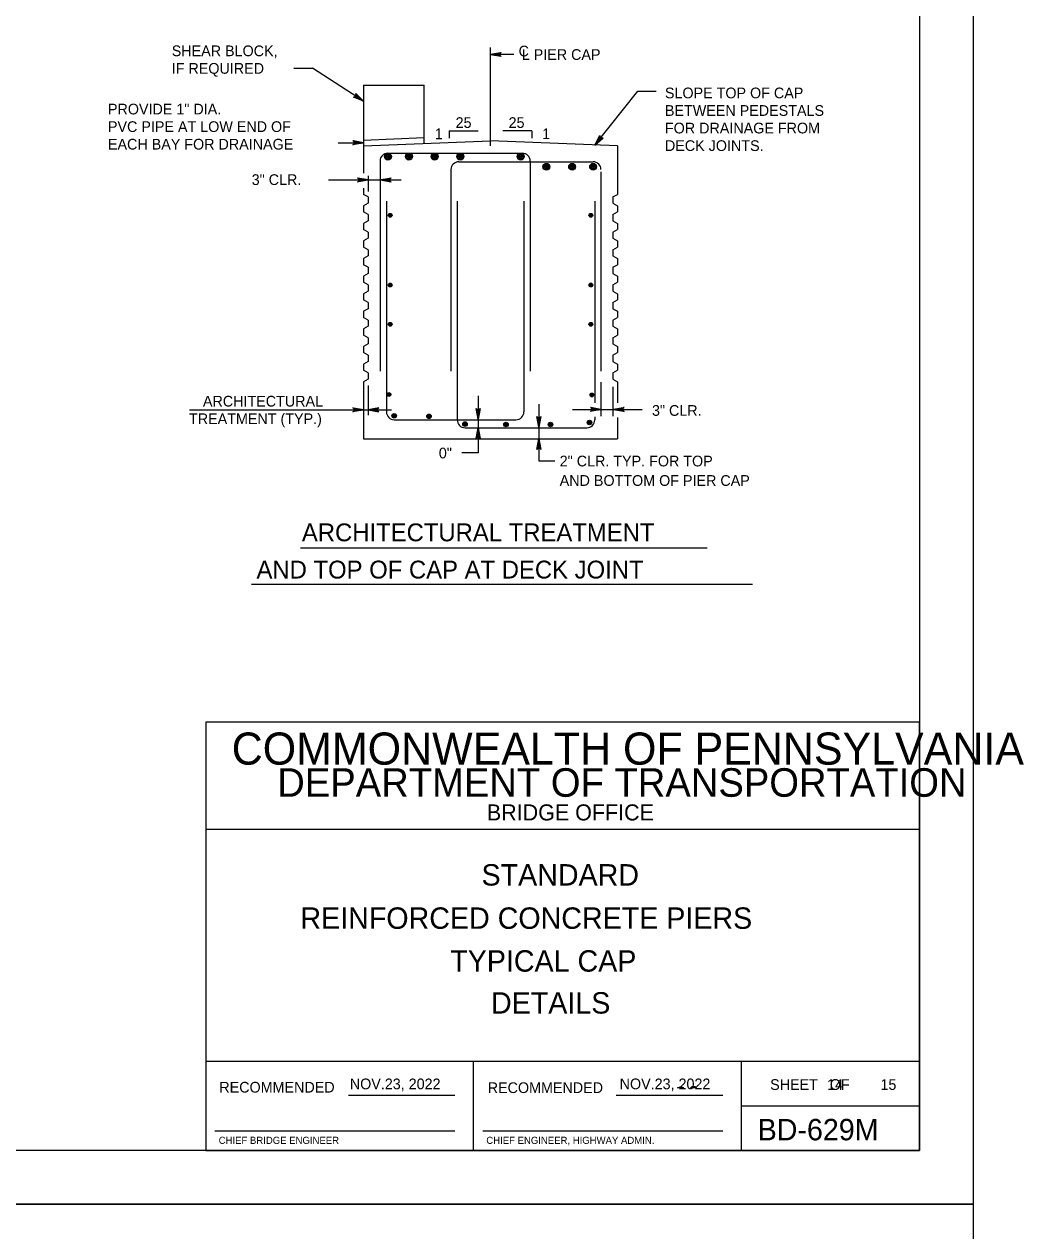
# Model space of a CAD drawing. Extents: x 646165 to 651486, y 296916 to 299292.
# Drawn here: x 651205.7 to 651485.8, y 298096.8 to 298434.9 of the extents above; entities that cross this region are included whole.
import ezdxf

# ---------------------------------------------------------------- set-up
doc = ezdxf.new("R2010")
doc.units = 0
for name, color, linetype in [('2', 7, 'Continuous'), ('50', 7, 'Continuous'), ('51', 7, 'Continuous'), ('52', 7, 'Continuous'), ('53', 7, 'Continuous'), ('54', 7, 'Continuous'), ('60', 7, 'Continuous'), ('DATES', 7, 'Continuous'), ('PLT-BNDY', 7, 'Continuous'), ('SIGNATORY TITLES', 7, 'Continuous')]:
    doc.layers.add(name, color=color, linetype=linetype)

msp = doc.modelspace()

# ---------------------------------------------------------------- linework, layer by layer
at = {"layer": '2'}
for p, q in [((651456.59, 298683.25), (651456.59, 298119.25)), ((651456.59, 298239.25), (651256.59, 298239.25)), ((651256.59, 298239.25), (651256.59, 298119.25)), ((651456.59, 298119.25), (651456.59, 298239.25)), ((651456.59, 298209.25), (651256.59, 298209.25)), ((651456.59, 298144.25), (651256.59, 298144.25)), ((651331.59, 298119.25), (651331.59, 298144.25)), ((651406.59, 298144.25), (651406.59, 298119.25)), ((651296.56, 298134.75), (651326.32, 298134.75)), ((651371.56, 298134.75), (651401.46, 298134.75)), ((651406.59, 298131.75), (651456.59, 298131.75)), ((651259.09, 298124.75), (651326.32, 298124.75)), ((651334.22, 298124.75), (651401.46, 298124.75)), ((651456.59, 298119.25), (650670.59, 298119.25)), ((651256.59, 298119.25), (651456.59, 298119.25))]:
    msp.add_line(p, q, dxfattribs=at)
at = {"layer": '50'}
msp.add_line((651336.36, 298400.74), (651336.36, 298428.34), dxfattribs=at)
at = {"layer": '51'}
for p, q in [((651300.8, 298417.74), (651317.8, 298417.74)), ((651300.8, 298417.74), (651300.8, 298393.1)), ((651317.8, 298401.42), (651317.8, 298417.74)), ((651300.74, 298402.4), (651317.8, 298403.08)), ((651300.8, 298400.74), (651336.36, 298402.16)), ((651371.92, 298400.74), (651336.36, 298402.16)), ((651371.92, 298400.74), (651371.92, 298387.18)), ((651300.8, 298388.9), (651300.8, 298387.18)), ((651302.07, 298386.45), (651300.8, 298387.18)), ((651302.07, 298386.45), (651302.07, 298384.71)), ((651370.66, 298386.45), (651371.92, 298387.18)), ((651370.66, 298386.45), (651370.66, 298384.71)), ((651302.07, 298384.71), (651300.8, 298383.98)), ((651300.8, 298383.98), (651300.8, 298382.25)), ((651302.07, 298381.52), (651300.8, 298382.25)), ((651370.66, 298384.71), (651371.92, 298383.98)), ((651370.66, 298381.52), (651371.92, 298382.25)), ((651371.92, 298383.98), (651371.92, 298382.25)), ((651302.07, 298379.78), (651300.8, 298379.05)), ((651300.8, 298379.05), (651300.8, 298377.32)), ((651302.07, 298381.52), (651302.07, 298379.78)), ((651370.66, 298381.52), (651370.66, 298379.78)), ((651370.66, 298379.78), (651371.92, 298379.05)), ((651371.92, 298379.05), (651371.92, 298377.32)), ((651302.07, 298376.59), (651300.8, 298377.32)), ((651302.07, 298376.59), (651302.07, 298374.86)), ((651370.66, 298376.59), (651371.92, 298377.32)), ((651370.66, 298376.59), (651370.66, 298374.86)), ((651302.07, 298374.86), (651300.8, 298374.12)), ((651300.8, 298374.12), (651300.8, 298372.39)), ((651302.07, 298371.66), (651300.8, 298372.39)), ((651302.07, 298371.66), (651302.07, 298369.93)), ((651370.66, 298374.86), (651371.92, 298374.12)), ((651370.66, 298371.66), (651371.92, 298372.39)), ((651370.66, 298371.66), (651370.66, 298369.93)), ((651371.92, 298374.12), (651371.92, 298372.39)), ((651302.07, 298369.93), (651300.8, 298369.2)), ((651300.8, 298369.2), (651300.8, 298367.46)), ((651370.66, 298369.93), (651371.92, 298369.2)), ((651371.92, 298369.2), (651371.92, 298367.46)), ((651302.07, 298366.73), (651300.8, 298367.46)), ((651302.07, 298365), (651300.8, 298364.27)), ((651302.07, 298366.73), (651302.07, 298365)), ((651370.66, 298366.73), (651371.92, 298367.46)), ((651370.66, 298366.73), (651370.66, 298365)), ((651370.66, 298365), (651371.92, 298364.27)), ((651300.8, 298364.27), (651300.8, 298362.53)), ((651302.07, 298361.8), (651300.8, 298362.53)), ((651302.07, 298361.8), (651302.07, 298360.07)), ((651370.66, 298361.8), (651371.92, 298362.53)), ((651370.66, 298361.8), (651370.66, 298360.07)), ((651371.92, 298364.27), (651371.92, 298362.53)), ((651302.07, 298360.07), (651300.8, 298359.34)), ((651300.8, 298359.34), (651300.8, 298357.6)), ((651370.66, 298360.07), (651371.92, 298359.34)), ((651371.92, 298359.34), (651371.92, 298357.6)), ((651302.07, 298356.87), (651300.8, 298357.6)), ((651302.07, 298355.14), (651300.8, 298354.41)), ((651302.07, 298356.87), (651302.07, 298355.14)), ((651370.66, 298356.87), (651371.92, 298357.6)), ((651370.66, 298356.87), (651370.66, 298355.14)), ((651370.66, 298355.14), (651371.92, 298354.41)), ((651300.8, 298354.41), (651300.8, 298352.67)), ((651302.07, 298351.94), (651300.8, 298352.67)), ((651302.07, 298351.94), (651302.07, 298350.21)), ((651370.66, 298351.94), (651371.92, 298352.67)), ((651370.66, 298351.94), (651370.66, 298350.21)), ((651371.92, 298354.41), (651371.92, 298352.67)), ((651302.07, 298350.21), (651300.8, 298349.48)), ((651300.8, 298349.48), (651300.8, 298347.75)), ((651370.66, 298350.21), (651371.92, 298349.48)), ((651371.92, 298349.48), (651371.92, 298347.75)), ((651302.07, 298347.01), (651300.8, 298347.75)), ((651302.07, 298345.28), (651300.8, 298344.55)), ((651300.8, 298344.55), (651300.8, 298342.82)), ((651302.07, 298347.01), (651302.07, 298345.28)), ((651370.66, 298347.01), (651371.92, 298347.75)), ((651370.66, 298347.01), (651370.66, 298345.28)), ((651370.66, 298345.28), (651371.92, 298344.55)), ((651371.92, 298344.55), (651371.92, 298342.82)), ((651302.07, 298342.09), (651300.8, 298342.82)), ((651302.07, 298342.09), (651302.07, 298340.35)), ((651370.66, 298342.09), (651371.92, 298342.82)), ((651370.66, 298342.09), (651370.66, 298340.35)), ((651302.07, 298340.35), (651300.8, 298339.62)), ((651300.8, 298339.62), (651300.8, 298337.89)), ((651302.07, 298337.16), (651300.8, 298337.89)), ((651370.66, 298340.35), (651371.92, 298339.62)), ((651370.66, 298337.16), (651371.92, 298337.89)), ((651371.92, 298339.62), (651371.92, 298337.89)), ((651302.07, 298335.42), (651300.8, 298334.69)), ((651300.8, 298334.69), (651300.8, 298318.68)), ((651302.07, 298337.16), (651302.07, 298335.42)), ((651370.66, 298337.16), (651370.66, 298335.42)), ((651370.66, 298335.42), (651371.92, 298334.69)), ((651371.92, 298334.69), (651371.92, 298328.77)), ((651371.92, 298324.66), (651371.92, 298318.68)), ((651300.8, 298318.68), (651371.92, 298318.68))]:
    msp.add_line(p, q, dxfattribs=at)
at = {"layer": '52'}
for p, q in [((651342.94, 298426.39), (651336.36, 298426.39)), ((651281.28, 298422.49), (651286.43, 298422.49)), ((651300.8, 298413.31), (651286.43, 298422.49)), ((651365.62, 298400.99), (651377.66, 298416.1)), ((651377.66, 298416.1), (651382.82, 298416.1)), ((651324.79, 298404.97), (651324.79, 298402.91)), ((651324.79, 298404.97), (651332.93, 298404.97)), ((651347.94, 298404.97), (651339.8, 298404.97)), ((651347.94, 298404.97), (651347.94, 298402.91)), ((651293.67, 298401.65), (651300.8, 298401.65)), ((651302.07, 298392.34), (651302.07, 298387.99)), ((651290.93, 298391.21), (651311.29, 298391.21)), ((651367.32, 298334.57), (651367.32, 298325.04)), ((651302.07, 298333.66), (651302.07, 298325.28)), ((651370.66, 298333.26), (651370.66, 298325.04)), ((651332.89, 298330.68), (651332.89, 298314.79)), ((651349.91, 298328.4), (651349.91, 298312.52)), ((651252.02, 298326.8), (651308.62, 298326.8)), ((651359.38, 298326.93), (651378.82, 298326.93)), ((651332.89, 298314.79), (651328.36, 298314.79)), ((651349.91, 298312.52), (651354.43, 298312.52))]:
    msp.add_line(p, q, dxfattribs=at)
for points in [[(651336.36, 298426.39), (651339.35, 298426.95), (651339.23, 298426.87), (651339.12, 298426.79), (651339.06, 298426.69), (651339, 298426.59), (651338.98, 298426.49), (651338.96, 298426.39), (651338.98, 298426.29), (651339, 298426.19), (651339.06, 298426.09), (651339.12, 298425.99), (651339.23, 298425.91), (651339.35, 298425.83), (651336.36, 298426.39), (651339.23, 298425.91), (651339.12, 298425.99), (651336.36, 298426.39), (651339.06, 298426.09), (651339, 298426.19), (651336.36, 298426.39), (651338.98, 298426.29), (651338.96, 298426.39), (651336.36, 298426.39), (651338.98, 298426.49), (651339, 298426.59), (651336.36, 298426.39), (651339.06, 298426.69), (651339.12, 298426.79), (651336.36, 298426.39), (651339.23, 298426.87)], [(651300.8, 298413.31), (651297.99, 298414.45), (651298.13, 298414.45), (651298.27, 298414.46), (651298.37, 298414.51), (651298.48, 298414.56), (651298.54, 298414.64), (651298.61, 298414.71), (651298.65, 298414.8), (651298.69, 298414.9), (651298.7, 298415.01), (651298.7, 298415.13), (651298.65, 298415.26), (651298.59, 298415.39), (651300.8, 298413.31), (651298.65, 298415.26), (651298.7, 298415.13), (651300.8, 298413.31), (651298.7, 298415.01), (651298.69, 298414.9), (651300.8, 298413.31), (651298.65, 298414.8), (651298.61, 298414.71), (651300.8, 298413.31), (651298.54, 298414.64), (651298.48, 298414.56), (651300.8, 298413.31), (651298.37, 298414.51), (651298.27, 298414.46), (651300.8, 298413.31), (651298.13, 298414.45)], [(651300.8, 298401.65), (651297.82, 298401.09), (651297.94, 298401.17), (651298.05, 298401.25), (651298.11, 298401.35), (651298.17, 298401.45), (651298.19, 298401.55), (651298.2, 298401.65), (651298.19, 298401.75), (651298.17, 298401.85), (651298.11, 298401.95), (651298.05, 298402.05), (651297.94, 298402.13), (651297.82, 298402.21), (651300.8, 298401.65), (651297.94, 298402.13), (651298.05, 298402.05), (651300.8, 298401.65), (651298.11, 298401.95), (651298.17, 298401.85), (651300.8, 298401.65), (651298.19, 298401.75), (651298.2, 298401.65), (651300.8, 298401.65), (651298.19, 298401.55), (651298.17, 298401.45), (651300.8, 298401.65), (651298.11, 298401.35), (651298.05, 298401.25), (651300.8, 298401.65), (651297.94, 298401.17)], [(651365.62, 298400.99), (651367.04, 298403.67), (651367.04, 298403.53), (651367.03, 298403.39), (651367.07, 298403.28), (651367.11, 298403.17), (651367.18, 298403.1), (651367.24, 298403.02), (651367.33, 298402.97), (651367.42, 298402.92), (651367.54, 298402.91), (651367.65, 298402.89), (651367.79, 298402.93), (651367.92, 298402.97), (651365.62, 298400.99), (651367.79, 298402.93), (651367.65, 298402.89), (651365.62, 298400.99), (651367.54, 298402.91), (651367.42, 298402.92), (651365.62, 298400.99), (651367.33, 298402.97), (651367.24, 298403.02), (651365.62, 298400.99), (651367.18, 298403.1), (651367.11, 298403.17), (651365.62, 298400.99), (651367.07, 298403.28), (651367.03, 298403.39), (651365.62, 298400.99), (651367.04, 298403.53)], [(651302.07, 298391.21), (651299.09, 298390.65), (651299.2, 298390.73), (651299.32, 298390.81), (651299.38, 298390.91), (651299.44, 298391.01), (651299.45, 298391.11), (651299.47, 298391.21), (651299.45, 298391.31), (651299.44, 298391.41), (651299.38, 298391.51), (651299.32, 298391.61), (651299.2, 298391.69), (651299.09, 298391.77), (651302.07, 298391.21), (651299.2, 298391.69), (651299.32, 298391.61), (651302.07, 298391.21), (651299.38, 298391.51), (651299.44, 298391.41), (651302.07, 298391.21), (651299.45, 298391.31), (651299.47, 298391.21), (651302.07, 298391.21), (651299.45, 298391.11), (651299.44, 298391.01), (651302.07, 298391.21), (651299.38, 298390.91), (651299.32, 298390.81), (651302.07, 298391.21), (651299.2, 298390.73)], [(651305.54, 298391.21), (651308.53, 298391.77), (651308.41, 298391.69), (651308.3, 298391.61), (651308.24, 298391.51), (651308.18, 298391.41), (651308.16, 298391.31), (651308.14, 298391.21), (651308.16, 298391.11), (651308.18, 298391.01), (651308.24, 298390.91), (651308.3, 298390.81), (651308.41, 298390.73), (651308.53, 298390.65), (651305.54, 298391.21), (651308.41, 298390.73), (651308.3, 298390.81), (651305.54, 298391.21), (651308.24, 298390.91), (651308.18, 298391.01), (651305.54, 298391.21), (651308.16, 298391.11), (651308.14, 298391.21), (651305.54, 298391.21), (651308.16, 298391.31), (651308.18, 298391.41), (651305.54, 298391.21), (651308.24, 298391.51), (651308.3, 298391.61), (651305.54, 298391.21), (651308.41, 298391.69)], [(651300.8, 298326.8), (651297.82, 298326.24), (651297.94, 298326.32), (651298.05, 298326.4), (651298.11, 298326.5), (651298.17, 298326.6), (651298.19, 298326.7), (651298.2, 298326.8), (651298.19, 298326.9), (651298.17, 298327), (651298.11, 298327.1), (651298.05, 298327.2), (651297.94, 298327.28), (651297.82, 298327.36), (651300.8, 298326.8), (651297.94, 298327.28), (651298.05, 298327.2), (651300.8, 298326.8), (651298.11, 298327.1), (651298.17, 298327), (651300.8, 298326.8), (651298.19, 298326.9), (651298.2, 298326.8), (651300.8, 298326.8), (651298.19, 298326.7), (651298.17, 298326.6), (651300.8, 298326.8), (651298.11, 298326.5), (651298.05, 298326.4), (651300.8, 298326.8), (651297.94, 298326.32)], [(651302.07, 298326.8), (651305.05, 298326.24), (651304.94, 298326.32), (651304.82, 298326.4), (651304.76, 298326.5), (651304.7, 298326.6), (651304.69, 298326.7), (651304.67, 298326.8), (651304.69, 298326.9), (651304.7, 298327), (651304.76, 298327.1), (651304.82, 298327.2), (651304.94, 298327.28), (651305.05, 298327.36), (651302.07, 298326.8), (651304.94, 298327.28), (651304.82, 298327.2), (651302.07, 298326.8), (651304.76, 298327.1), (651304.7, 298327), (651302.07, 298326.8), (651304.69, 298326.9), (651304.67, 298326.8), (651302.07, 298326.8), (651304.69, 298326.7), (651304.7, 298326.6), (651302.07, 298326.8), (651304.76, 298326.5), (651304.82, 298326.4), (651302.07, 298326.8), (651304.94, 298326.32)], [(651332.91, 298324.22), (651332.35, 298327.21), (651332.51, 298326.98), (651332.71, 298326.86), (651332.91, 298326.82), (651333.11, 298326.86), (651333.31, 298326.98), (651333.47, 298327.21), (651332.91, 298324.22), (651333.31, 298326.98), (651333.11, 298326.86), (651332.91, 298324.22), (651332.91, 298326.82), (651332.71, 298326.86), (651332.91, 298324.22), (651332.51, 298326.98)], [(651349.93, 298321.95), (651349.37, 298324.93), (651349.53, 298324.7), (651349.73, 298324.58), (651349.93, 298324.55), (651350.13, 298324.58), (651350.33, 298324.7), (651350.49, 298324.93), (651349.93, 298321.95), (651350.33, 298324.7), (651350.13, 298324.58), (651349.93, 298321.95), (651349.93, 298324.55), (651349.73, 298324.58), (651349.93, 298321.95), (651349.53, 298324.7)], [(651367.32, 298326.93), (651364.34, 298326.37), (651364.46, 298326.45), (651364.57, 298326.53), (651364.63, 298326.63), (651364.69, 298326.73), (651364.71, 298326.83), (651364.72, 298326.93), (651364.71, 298327.03), (651364.69, 298327.13), (651364.63, 298327.23), (651364.57, 298327.33), (651364.46, 298327.41), (651364.34, 298327.49), (651367.32, 298326.93), (651364.46, 298327.41), (651364.57, 298327.33), (651367.32, 298326.93), (651364.63, 298327.23), (651364.69, 298327.13), (651367.32, 298326.93), (651364.71, 298327.03), (651364.72, 298326.93), (651367.32, 298326.93), (651364.71, 298326.83), (651364.69, 298326.73), (651367.32, 298326.93), (651364.63, 298326.63), (651364.57, 298326.53), (651367.32, 298326.93), (651364.46, 298326.45)], [(651370.8, 298326.93), (651373.78, 298327.49), (651373.67, 298327.41), (651373.55, 298327.33), (651373.49, 298327.23), (651373.43, 298327.13), (651373.41, 298327.03), (651373.4, 298326.93), (651373.41, 298326.83), (651373.43, 298326.73), (651373.49, 298326.63), (651373.55, 298326.53), (651373.67, 298326.45), (651373.78, 298326.37), (651370.8, 298326.93), (651373.67, 298326.45), (651373.55, 298326.53), (651370.8, 298326.93), (651373.49, 298326.63), (651373.43, 298326.73), (651370.8, 298326.93), (651373.41, 298326.83), (651373.4, 298326.93), (651370.8, 298326.93), (651373.41, 298327.03), (651373.43, 298327.13), (651370.8, 298326.93), (651373.49, 298327.23), (651373.55, 298327.33), (651370.8, 298326.93), (651373.67, 298327.41)], [(651332.89, 298321.77), (651333.45, 298318.78), (651333.29, 298319.01), (651333.09, 298319.13), (651332.89, 298319.17), (651332.69, 298319.13), (651332.49, 298319.01), (651332.33, 298318.78), (651332.89, 298321.77), (651332.49, 298319.01), (651332.69, 298319.13), (651332.89, 298321.77), (651332.89, 298319.17), (651333.09, 298319.13), (651332.89, 298321.77), (651333.29, 298319.01)], [(651349.93, 298318.64), (651350.49, 298315.66), (651350.33, 298315.89), (651350.13, 298316), (651349.93, 298316.04), (651349.73, 298316), (651349.53, 298315.89), (651349.37, 298315.66), (651349.93, 298318.64), (651349.53, 298315.89), (651349.73, 298316), (651349.93, 298318.64), (651349.93, 298316.04), (651350.13, 298316), (651349.93, 298318.64), (651350.33, 298315.89)]]:
    msp.add_lwpolyline(points, dxfattribs=at)
at = {"layer": '53'}
for p, q in [((651283.12, 298288.12), (651397.12, 298288.12)), ((651269.37, 298277.92), (651409.75, 298277.92))]:
    msp.add_line(p, q, dxfattribs=at)
at = {"layer": '54'}
for p, q in [((651307.6, 298398.71), (651345.27, 298398.71)), ((651305.4, 298396.51), (651305.4, 298337.65)), ((651327.45, 298396.32), (651365.12, 298396.32)), ((651347.47, 298396.51), (651347.47, 298337.65)), ((651325.25, 298394.12), (651325.25, 298337.65)), ((651367.32, 298393.48), (651367.32, 298337.65)), ((651307.18, 298385.3), (651307.18, 298326.24)), ((651327.02, 298385.3), (651327.02, 298323.97)), ((651345.7, 298385.3), (651345.7, 298326.24)), ((651365.55, 298385.3), (651365.55, 298328.77)), ((651365.55, 298324.85), (651365.55, 298323.97)), ((651309.38, 298324.04), (651343.5, 298324.04)), ((651329.22, 298321.77), (651363.35, 298321.77))]:
    msp.add_line(p, q, dxfattribs=at)
for centre, radius in [((651307.6, 298397.74), 0.967), ((651313.5, 298397.74), 0.967), ((651320.7, 298397.74), 0.967), ((651327.9, 298397.74), 0.967), ((651344.83, 298397.74), 0.967), ((651307.6, 298397.74), 0.725), ((651307.6, 298397.74), 0.483), ((651307.6, 298397.74), 0.242), ((651313.5, 298397.74), 0.725), ((651313.5, 298397.74), 0.483), ((651313.5, 298397.74), 0.242), ((651320.7, 298397.74), 0.725), ((651320.7, 298397.74), 0.483), ((651320.7, 298397.74), 0.242), ((651327.9, 298397.74), 0.725), ((651327.9, 298397.74), 0.483), ((651327.9, 298397.74), 0.242), ((651344.83, 298397.74), 0.725), ((651344.83, 298397.74), 0.483), ((651344.83, 298397.74), 0.242), ((651352.03, 298394.9), 0.967), ((651352.03, 298394.9), 0.725), ((651352.03, 298394.9), 0.483), ((651359.23, 298394.9), 0.967), ((651359.23, 298394.9), 0.725), ((651359.23, 298394.9), 0.483), ((651365.12, 298394.9), 0.967), ((651365.12, 298394.9), 0.725), ((651365.12, 298394.9), 0.483), ((651352.03, 298394.9), 0.242), ((651359.23, 298394.9), 0.242), ((651365.12, 298394.9), 0.242), ((651308.24, 298381.31), 0.533), ((651308.24, 298381.31), 0.4), ((651364.49, 298381.31), 0.533), ((651364.49, 298381.31), 0.4), ((651308.24, 298381.31), 0.267), ((651308.24, 298381.31), 0.133), ((651364.49, 298381.31), 0.267), ((651364.49, 298381.31), 0.133), ((651308.24, 298361.77), 0.533), ((651308.24, 298361.77), 0.4), ((651308.24, 298361.77), 0.267), ((651308.24, 298361.77), 0.133), ((651364.49, 298361.77), 0.533), ((651364.49, 298361.77), 0.4), ((651364.49, 298361.77), 0.267), ((651364.49, 298361.77), 0.133), ((651308.24, 298350.77), 0.533), ((651364.49, 298350.77), 0.533), ((651308.24, 298350.77), 0.4), ((651308.24, 298350.77), 0.267), ((651308.24, 298350.77), 0.133), ((651364.49, 298350.77), 0.4), ((651364.49, 298350.77), 0.267), ((651364.49, 298350.77), 0.133), ((651307.89, 298331.08), 0.533), ((651307.89, 298331.08), 0.4), ((651307.89, 298331.08), 0.267), ((651307.89, 298331.08), 0.133), ((651364.74, 298330.98), 0.533), ((651364.74, 298330.98), 0.4), ((651364.74, 298330.98), 0.267), ((651364.74, 298330.98), 0.133), ((651309.38, 298325.14), 0.633), ((651309.38, 298325.14), 0.475), ((651309.38, 298325.14), 0.317), ((651309.38, 298325.14), 0.158), ((651319.11, 298324.96), 0.633), ((651319.11, 298324.96), 0.475), ((651319.11, 298324.96), 0.317), ((651319.11, 298324.96), 0.158), ((651329.21, 298322.81), 0.633), ((651329.21, 298322.81), 0.475), ((651329.21, 298322.81), 0.317), ((651329.21, 298322.81), 0.158), ((651340.71, 298322.71), 0.633), ((651340.71, 298322.71), 0.475), ((651340.71, 298322.71), 0.317), ((651340.71, 298322.71), 0.158), ((651353.15, 298322.71), 0.633), ((651353.15, 298322.71), 0.475), ((651353.15, 298322.71), 0.317), ((651353.15, 298322.71), 0.158), ((651364.1, 298323.27), 0.633), ((651364.1, 298323.27), 0.475), ((651364.1, 298323.27), 0.317), ((651364.1, 298323.27), 0.158)]:
    msp.add_circle(centre, radius, dxfattribs=at)
for centre, start, end in [((651307.6, 298396.51), 89.9989, 179.9984), ((651345.27, 298396.51), 0.0016, 90.0011), ((651327.45, 298394.12), 90, 180), ((651365.12, 298394.12), 0, 90), ((651309.38, 298326.24), 180, 270), ((651343.5, 298326.24), 270, 0), ((651329.22, 298323.97), 180, 270), ((651363.35, 298323.97), 270, 0)]:
    msp.add_arc(centre, 2.2, start, end, dxfattribs=at)
at = {"layer": '60'}
for points in [[(651388.78, 298136.84), (651389.75, 298137.18), (651390.46, 298136.85)], [(651392.39, 298136.84), (651392.84, 298137.21), (651393.67, 298137.16), (651393.81, 298136.83), (651393.28, 298136.86)]]:
    msp.add_lwpolyline(points, close=True, dxfattribs=at)
at = {"layer": 'PLT-BNDY'}
for points in [[(650630.59, 298698.25), (651471.59, 298698.25), (651471.59, 298104.25), (650630.59, 298104.25)], [(650630.59, 298104.25), (651471.59, 298104.25), (651471.59, 297510.25), (650630.59, 297510.25)]]:
    msp.add_lwpolyline(points, close=True, dxfattribs=at)

# ---------------------------------------------------------------- texts
at = {"layer": '2'}
for s, height, p in [('COMMONWEALTH OF PENNSYLVANIA', 9, (651263.84, 298227.38)), ('DEPARTMENT OF TRANSPORTATION', 8.0003, (651276.59, 298218.38)), ('BRIDGE OFFICE', 4.5, (651335.34, 298211.75)), ('STANDARD', 6, (651333.84, 298193.5)), ('REINFORCED CONCRETE PIERS', 6, (651283.09, 298181.38)), ('TYPICAL CAP', 6, (651325.07, 298169.38)), ('DETAILS', 6, (651336.5, 298157.63)), ('SHEET   OF  ', 3, (651414.72, 298136.25)), ('14', 3, (651430.69, 298136.25)), ('15', 3, (651445.64, 298136.25)), ('BD-629M', 6, (651411.22, 298122.12))]:
    msp.add_text(s, height=height, dxfattribs=at).set_placement(p)
for p in [(651260.36, 298135.5), (651335.58, 298135.37)]:
    msp.add_text('RECOMMENDED', height=3, rotation=360, dxfattribs=at).set_placement(p)
at = {"layer": '53'}
for s, height, p in [('SHEAR BLOCK,', 3, (651247.03, 298425.89)), ('C', 3, (651344.24, 298425.83)), ('L PIER CAP', 3, (651345.12, 298424.85)), ('IF REQUIRED', 3, (651247.03, 298420.97)), ('SLOPE TOP OF CAP', 3, (651385.24, 298414.09)), ('PROVIDE 1" DIA.', 3, (651229.15, 298409.57)), ('BETWEEN PEDESTALS', 3, (651385.24, 298409.17)), ('25', 3, (651326.58, 298405.79)), ('25', 3, (651341.43, 298405.79)), ('PVC PIPE AT LOW END OF', 3, (651229.15, 298404.65)), ('1', 3, (651320.75, 298402.64)), ('1', 3, (651350.84, 298402.65)), ('FOR DRAINAGE FROM', 3, (651385.24, 298404.25)), ('EACH BAY FOR DRAINAGE', 3, (651229.15, 298399.73)), ('DECK JOINTS.', 3, (651385.24, 298399.33)), ('3" CLR.', 3, (651269.43, 298389.8)), ('ARCHITECTURAL', 3, (651255.77, 298327.72)), ('3" CLR.', 3, (651381.61, 298325.12)), ('TREATMENT (TYP.)', 3, (651251.88, 298322.8)), ('0"', 3, (651321.88, 298313.2)), ('2" CLR. TYP. FOR TOP', 3, (651355.75, 298310.95)), ('AND BOTTOM OF PIER CAP', 3, (651355.75, 298305.5)), ('ARCHITECTURAL TREATMENT', 5, (651283.5, 298289.97)), ('AND TOP OF CAP AT DECK JOINT', 5, (651270.78, 298279.54))]:
    msp.add_text(s, height=height, dxfattribs=at).set_placement(p)
at = {"layer": 'DATES'}
for p in [(651296.93, 298136.43), (651372.55, 298136.43)]:
    msp.add_text('NOV.23, 2022', height=3, dxfattribs=at).set_placement(p)
at = {"layer": 'SIGNATORY TITLES'}
for s, p in [('CHIEF BRIDGE ENGINEER', (651260.18, 298121.12)), ('CHIEF ENGINEER, HIGHWAY ADMIN.', (651335.18, 298121.12))]:
    msp.add_text(s, height=2, dxfattribs=at).set_placement(p)

doc.saveas('drawing.dxf')
